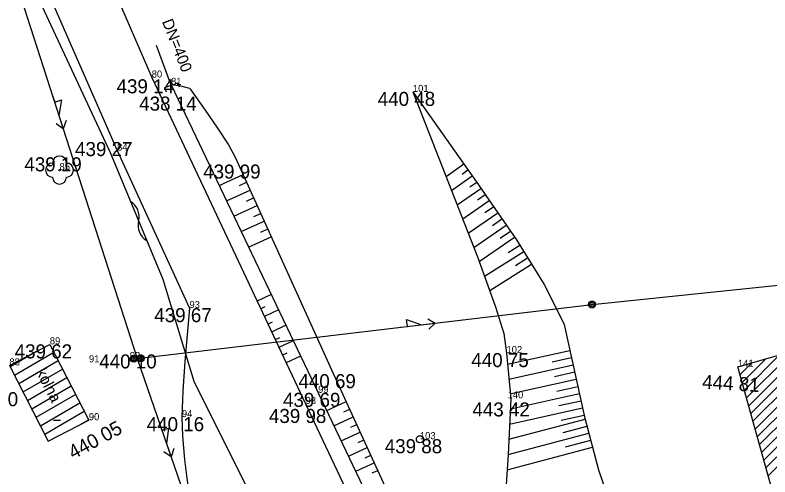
# Model space of a CAD drawing. Extents: x -559180 to -551373, y -1076947 to -1072071.
# Drawn here: x -553919.1 to -553865.3, y -1074327.6 to -1074294.7 of the extents above; entities that cross this region are included whole.
import ezdxf

# ---------------------------------------------------------------- set-up
doc = ezdxf.new("R2010")
doc.units = 0
for name, color, linetype in [('13_PLOTY', 7, 'Continuous'), ('14_BUDOVY', 7, 'Continuous'), ('17_KOMUNIKACE', 7, 'Continuous'), ('1_VODA_ZN', 7, 'Continuous'), ('20_EL_ZN', 7, 'Continuous'), ('26_SRAFY', 7, 'Continuous'), ('27_HRANA_PATA', 7, 'Continuous'), ('30_SDEL_ZN', 7, 'Continuous'), ('32', 7, 'Continuous'), ('34_ZELEN', 7, 'Continuous'), ('3_BODY', 7, 'Continuous'), ('40_KANAL_ZN', 7, 'Continuous'), ('47_ZN_STAV_OBJ$', 7, 'Continuous'), ('49_POPIS_KANAL', 7, 'Continuous'), ('52_POPIS_UCELOVY', 7, 'Continuous'), ('6_VYSKY', 7, 'Continuous'), ('NNnadzemní', 7, 'Continuous')]:
    doc.layers.add(name, color=color, linetype=linetype)

# ---------------------------------------------------------------- blocks, each defined once
blk = doc.blocks.new('POINT_DISPLAY')
blk.add_line((0, 0), (0, 0))
blk = doc.blocks.new('JS400')
at = {"layer": '49_POPIS_KANAL'}
blk.add_text('DN=400', height=0.8, rotation=0, dxfattribs=at).set_placement((0.698, -0.047))
blk = doc.blocks.new('STL')
at = {"layer": '34_ZELEN'}
blk.add_circle((0, 0), 0.05, dxfattribs=at)
for centre, start, end in [((0, 0.5), 0, 180), ((-0.5, 0), 90, 270), ((0.5, 0), 270, 90), ((0, -0.5), 180, 0)]:
    blk.add_arc(centre, 0.5, start, end, dxfattribs=at)
blk = doc.blocks.new('SV')
at = {"layer": '1_VODA_ZN'}
blk.add_circle((0, 0), 0.25, dxfattribs=at)
blk = doc.blocks.new('VYUST')
at = {"layer": '40_KANAL_ZN'}
for p, q in [((-0.35, 0.5), (0, 0.5)), ((0, 0.5), (0, -0.5)), ((0, 0), (3, 0.001)), ((-0.35, -0.5), (0, -0.5))]:
    blk.add_line(p, q, dxfattribs=at)
blk = doc.blocks.new('SLB')
at = {"layer": '20_EL_ZN'}
for radius in [0.25, 0.158, 0.05]:
    blk.add_circle((0, 0), radius, dxfattribs=at)
blk = doc.blocks.new('BD')
at = {"layer": '47_ZN_STAV_OBJ$'}
blk.add_line((-0.25, 0), (0.25, 0), dxfattribs=at)
blk = doc.blocks.new('ELNN')
at = {"layer": '20_EL_ZN'}
for p, q in [((0, 0), (0.5, 0)), ((0.5, 0), (0.5, 0.5)), ((0.5, 0.5), (1.5, 0)), ((1.5, 0), (2.5, 0))]:
    blk.add_line(p, q, dxfattribs=at)
blk.add_lwpolyline([(2, 0.375), (2.5, 0), (2, -0.375)], dxfattribs=at)
blk = doc.blocks.new('SDEP')
at = {"layer": '30_SDEL_ZN'}
for centre, radius, start, end in [((0.75, -1.001), 1.251, 53.1529, 126.8469), ((2.25, 1), 1.25, 233.13, 306.8698)]:
    blk.add_arc(centre, radius, start, end, dxfattribs=at)

msp = doc.modelspace()

# ---------------------------------------------------------------- linework, layer by layer
at = {"layer": '13_PLOTY'}
for p, q in [((-553917.33, -1074293.66), (-553912.3, -1074304.46)), ((-553912.3, -1074304.46), (-553908.54, -1074313.49)), ((-553908.54, -1074313.49), (-553907.79, -1074315.91)), ((-553907.79, -1074315.91), (-553906.33, -1074320.74)), ((-553906.33, -1074320.74), (-553902.12, -1074329.16))]:
    msp.add_line(p, q, dxfattribs=at)
at = {"layer": '14_BUDOVY'}
for p, q in [((-553867.56, -1074319.72), (-553846.84, -1074313.81)), ((-553919.47, -1074319.62), (-553916.59, -1074318.12)), ((-553916.59, -1074318.12), (-553913.81, -1074323.52)), ((-553919.47, -1074319.62), (-553916.697, -1074325.006)), ((-553859.96, -1074347.09), (-553867.56, -1074319.72)), ((-553916.697, -1074325.006), (-553913.81, -1074323.52))]:
    msp.add_line(p, q, dxfattribs=at)
at = {"layer": '17_KOMUNIKACE'}
for p, q in [((-553915.44, -1074284.96), (-553909.33, -1074299.13)), ((-553919.58, -1074286.49), (-553911.8, -1074304.33)), ((-553909.33, -1074299.13), (-553898.37, -1074322.36)), ((-553911.8, -1074304.33), (-553906.64, -1074315.54)), ((-553898.37, -1074322.36), (-553889.88, -1074340.27))]:
    msp.add_line(p, q, dxfattribs=at)
for points in [[(-553906.64, -1074315.54), (-553906.973, -1074319.336), (-553907.121, -1074321.448), (-553907.18, -1074323.3)], [(-553907.18, -1074323.3), (-553907.132, -1074324.658), (-553906.984, -1074326.327), (-553906.816, -1074327.636), (-553906.65, -1074328.8)]]:
    msp.add_lwpolyline(points, dxfattribs=at)
at = {"layer": '26_SRAFY'}
for p, q in [((-553888.359, -1074306.167), (-553887.097, -1074305.276)), ((-553904.528, -1074306.808), (-553902.82, -1074306.033)), ((-553887.205, -1074305.996), (-553886.793, -1074305.706)), ((-553903.078, -1074306.816), (-553902.569, -1074306.585)), ((-553887.962, -1074307.177), (-553886.489, -1074306.136)), ((-553886.654, -1074306.916), (-553886.173, -1074306.585)), ((-553904.004, -1074307.904), (-553902.318, -1074307.138)), ((-553887.566, -1074308.187), (-553885.873, -1074307.02)), ((-553902.57, -1074307.919), (-553902.067, -1074307.691)), ((-553886.117, -1074307.829), (-553885.573, -1074307.454)), ((-553903.48, -1074308.999), (-553901.816, -1074308.244)), ((-553887.17, -1074309.197), (-553885.273, -1074307.889)), ((-553886.773, -1074310.207), (-553884.674, -1074308.759)), ((-553885.581, -1074308.743), (-553884.974, -1074308.324)), ((-553902.061, -1074309.022), (-553901.565, -1074308.797)), ((-553885.044, -1074309.656), (-553884.374, -1074309.194)), ((-553902.956, -1074310.095), (-553901.314, -1074309.35)), ((-553886.377, -1074311.217), (-553884.074, -1074309.628)), ((-553901.552, -1074310.125), (-553901.063, -1074309.903)), ((-553884.508, -1074310.569), (-553883.774, -1074310.063)), ((-553902.432, -1074311.191), (-553900.812, -1074310.456)), ((-553885.989, -1074312.233), (-553883.474, -1074310.498)), ((-553883.925, -1074311.575), (-553883.108, -1074311.064)), ((-553885.618, -1074313.261), (-553882.825, -1074311.517)), ((-553883.413, -1074312.513), (-553882.543, -1074311.969)), ((-553885.248, -1074314.288), (-553882.26, -1074312.422)), ((-553900.815, -1074314.574), (-553901.82, -1074315.048)), ((-553901.259, -1074315.454), (-553901.561, -1074315.597)), ((-553900.292, -1074315.669), (-553901.302, -1074316.145)), ((-553900.739, -1074316.55), (-553901.043, -1074316.694)), ((-553899.768, -1074316.763), (-553900.784, -1074317.242)), ((-553900.22, -1074317.647), (-553900.526, -1074317.791)), ((-553899.245, -1074317.858), (-553900.267, -1074318.34)), ((-553899.701, -1074318.743), (-553900.008, -1074318.888)), ((-553898.722, -1074318.952), (-553899.749, -1074319.437)), ((-553883.973, -1074319.537), (-553879.53, -1074318.555)), ((-553880.785, -1074319.368), (-553879.417, -1074319.065)), ((-553883.873, -1074320.587), (-553879.304, -1074319.576)), ((-553880.628, -1074320.405), (-553879.191, -1074320.087)), ((-553883.718, -1074321.623), (-553879.078, -1074320.598)), ((-553880.471, -1074321.442), (-553878.965, -1074321.109)), ((-553883.772, -1074322.708), (-553878.852, -1074321.62)), ((-553896.863, -1074322.836), (-553895.472, -1074322.198)), ((-553880.314, -1074322.479), (-553878.739, -1074322.131)), ((-553895.636, -1074322.932), (-553895.222, -1074322.742)), ((-553883.827, -1074323.791), (-553878.626, -1074322.642)), ((-553896.344, -1074323.916), (-553894.972, -1074323.286)), ((-553880.158, -1074323.516), (-553878.513, -1074323.152)), ((-553895.131, -1074324.018), (-553894.722, -1074323.83)), ((-553883.881, -1074324.87), (-553878.443, -1074323.441)), ((-553895.826, -1074324.996), (-553894.473, -1074324.374)), ((-553880.018, -1074324.39), (-553878.312, -1074323.942)), ((-553894.626, -1074325.104), (-553894.223, -1074324.919)), ((-553883.935, -1074325.956), (-553878.18, -1074324.443)), ((-553895.308, -1074326.075), (-553893.973, -1074325.463)), ((-553884.006, -1074327.046), (-553877.916, -1074325.445)), ((-553879.835, -1074325.414), (-553878.048, -1074324.944)), ((-553894.121, -1074326.189), (-553893.723, -1074326.007)), ((-553894.79, -1074327.155), (-553893.474, -1074326.551)), ((-553893.616, -1074327.275), (-553893.224, -1074327.095))]:
    msp.add_line(p, q, dxfattribs=at)
at = {"layer": '27_HRANA_PATA'}
for p, q in [((-553907.95, -1074299.65), (-553897.47, -1074321.57)), ((-553903.38, -1074304.8), (-553896.37, -1074320.24)), ((-553896.37, -1074320.24), (-553888.38, -1074337.65)), ((-553897.47, -1074321.57), (-553889.28, -1074338.64))]:
    msp.add_line(p, q, dxfattribs=at)
for points in [[(-553906.62, -1074299.92), (-553907.247, -1074299.75), (-553907.95, -1074299.65)], [(-553906.62, -1074299.92), (-553905.521, -1074301.44), (-553904.653, -1074302.73), (-553903.86, -1074303.921), (-553903.38, -1074304.8)], [(-553890.72, -1074300.15), (-553886.116, -1074311.881), (-553884.828, -1074315.453), (-553884.233, -1074317.338), (-553884.05, -1074318.74)], [(-553890.72, -1074300.15), (-553886.215, -1074306.524), (-553883.341, -1074310.691), (-553881.358, -1074313.866), (-553880.565, -1074315.453), (-553879.94, -1074316.7)], [(-553879.94, -1074316.7), (-553878.483, -1074323.29), (-553877.492, -1074327.06), (-553876.46, -1074330.03)], [(-553884.05, -1074318.74), (-553883.737, -1074322.001), (-553883.936, -1074325.969), (-553884.332, -1074332.02), (-553885.767, -1074342.647)]]:
    msp.add_lwpolyline(points, dxfattribs=at)
at = {"layer": '32'}
for p, q in [((-553865.409, -1074327.468), (-553853.71, -1074315.77)), ((-553865.562, -1074326.915), (-553854.699, -1074316.052)), ((-553865.87, -1074325.808), (-553856.678, -1074316.616)), ((-553865.716, -1074326.361), (-553855.689, -1074316.334)), ((-553866.177, -1074324.701), (-553858.656, -1074317.18)), ((-553866.023, -1074325.254), (-553857.667, -1074316.898)), ((-553866.484, -1074323.594), (-553860.635, -1074317.745)), ((-553866.331, -1074324.147), (-553859.646, -1074317.463)), ((-553866.792, -1074322.487), (-553862.614, -1074318.309)), ((-553866.638, -1074323.041), (-553861.624, -1074318.027)), ((-553919.427, -1074319.704), (-553917.539, -1074318.614)), ((-553919.117, -1074320.305), (-553916.302, -1074318.68)), ((-553867.099, -1074321.38), (-553864.592, -1074318.873)), ((-553866.945, -1074321.934), (-553863.603, -1074318.591)), ((-553918.808, -1074320.906), (-553915.993, -1074319.28)), ((-553867.406, -1074320.273), (-553866.571, -1074319.438)), ((-553867.253, -1074320.827), (-553865.581, -1074319.156)), ((-553918.499, -1074321.507), (-553915.683, -1074319.881)), ((-553918.189, -1074322.107), (-553915.374, -1074320.482)), ((-553917.88, -1074322.708), (-553915.065, -1074321.083)), ((-553917.571, -1074323.309), (-553914.755, -1074321.684)), ((-553917.261, -1074323.91), (-553914.446, -1074322.285)), ((-553916.952, -1074324.511), (-553914.137, -1074322.885)), ((-553914.51, -1074323.88), (-553913.827, -1074323.486))]:
    msp.add_line(p, q, dxfattribs=at)
at = {"layer": 'NNnadzemní'}
for p, q in [((-553921.18, -1074285.56), (-553910.366, -1074319.129)), ((-553877.954, -1074315.287), (-553852.862, -1074312.69)), ((-553910.366, -1074319.129), (-553877.954, -1074315.287)), ((-553910.366, -1074319.129), (-553904.242, -1074336.908))]:
    msp.add_line(p, q, dxfattribs=at)

# ---------------------------------------------------------------- block references
at = {"layer": '1_VODA_ZN'}
for name, p in [('POINT_DISPLAY', (-553909.33, -1074299.13)), ('POINT_DISPLAY', (-553907.95, -1074299.65)), ('POINT_DISPLAY', (-553890.72, -1074300.15)), ('POINT_DISPLAY', (-553911.8, -1074304.33)), ('POINT_DISPLAY', (-553915.9, -1074305.72)), ('POINT_DISPLAY', (-553906.64, -1074315.54)), ('POINT_DISPLAY', (-553916.59, -1074318.12)), ('POINT_DISPLAY', (-553884.05, -1074318.74)), ('POINT_DISPLAY', (-553867.56, -1074319.72)), ('POINT_DISPLAY', (-553897.47, -1074321.57)), ('POINT_DISPLAY', (-553898.37, -1074322.36)), ('POINT_DISPLAY', (-553907.18, -1074323.3)), ('POINT_DISPLAY', (-553913.81, -1074323.52)), ('SV', (-553890.22, -1074324.87)), ('POINT_DISPLAY', (-553890.22, -1074324.87))]:
    msp.add_blockref(name, p, dxfattribs=at)
at = {"layer": '20_EL_ZN'}
for p, xscale, yscale, rotation in [((-553916.398, -1074300.404), 1.0000012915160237, 1.0000012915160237, -72.14409886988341), ((-553891.606, -1074316.905), 0.9999996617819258, 0.9999996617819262, 6.759964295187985), ((-553908.769, -1074323.767), 0.9999985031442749, 0.9999985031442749, -70.99351128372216)]:
    msp.add_blockref('ELNN', p, dxfattribs=dict(at, xscale=xscale, yscale=yscale, rotation=rotation))
at = {"layer": '20_EL_ZN', "rotation": 90}
for p in [(-553877.954, -1074315.287), (-553910.615, -1074319.144), (-553910.116, -1074319.114)]:
    msp.add_blockref('SLB', p, dxfattribs=at)
at = {"layer": '30_SDEL_ZN', "xscale": 0.9999989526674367, "yscale": 0.9999989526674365, "rotation": -67.39351634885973}
msp.add_blockref('SDEP', (-553910.843, -1074307.959), dxfattribs=at)
at = {"layer": '32'}
msp.add_blockref('POINT_DISPLAY', (-553867.56, -1074319.72), dxfattribs=at)
at = {"layer": '34_ZELEN'}
msp.add_blockref('STL', (-553915.9, -1074305.72), dxfattribs=at)
at = {"layer": '40_KANAL_ZN', "xscale": 1.000002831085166, "yscale": 1.0000028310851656, "rotation": 110.47335598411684}
msp.add_blockref('VYUST', (-553907.933, -1074299.669), dxfattribs=at)
at = {"layer": '47_ZN_STAV_OBJ$'}
msp.add_blockref('BD', (-553916.087, -1074323.524), dxfattribs=at)
at = {"layer": '49_POPIS_KANAL', "xscale": 1.000001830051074, "yscale": 1.0000018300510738, "rotation": -68.57899445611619}
msp.add_blockref('JS400', (-553908.819, -1074294.476), dxfattribs=at)

# ---------------------------------------------------------------- texts
at = {"layer": '3_BODY'}
for s, p in [('80', (-553909.33, -1074299.13)), ('81', (-553907.95, -1074299.65)), ('101', (-553890.72, -1074300.15)), ('84', (-553911.8, -1074304.33)), ('85', (-553915.9, -1074305.72)), ('93', (-553906.64, -1074315.54)), ('89', (-553916.59, -1074318.12)), ('102', (-553884.05, -1074318.74)), ('91', (-553913.8, -1074319.4)), ('92', (-553910.89, -1074319.16)), ('88', (-553919.47, -1074319.62)), ('141', (-553867.56, -1074319.72)), ('99', (-553897.47, -1074321.57)), ('140', (-553883.97, -1074321.96)), ('98', (-553898.37, -1074322.36)), ('90', (-553913.81, -1074323.52)), ('94', (-553907.18, -1074323.3)), ('103', (-553890.22, -1074324.87))]:
    msp.add_text(s, height=0.5, dxfattribs=at).set_placement(p)
at = {"layer": '52_POPIS_UCELOVY'}
msp.add_text('kolna', height=0.8, rotation=297.2418, dxfattribs=at).set_placement((-553917.608, -1074320.069))
at = {"layer": '6_VYSKY'}
for s, p in [('439 14', (-553911.835, -1074300.253)), ('440 48', (-553893.225, -1074301.15)), ('438 14', (-553910.224, -1074301.485)), ('439 27', (-553914.792, -1074304.721)), ('439 19', (-553918.405, -1074305.806)), ('439 99', (-553905.662, -1074306.32)), ('439 67', (-553909.145, -1074316.54)), ('439 62', (-553919.095, -1074319.12)), ('440 10', (-553913.068, -1074319.833)), ('440 75', (-553886.555, -1074319.74)), ('440 69', (-553898.875, -1074321.24)), ('439 60', (-553922.939, -1074322.524)), ('439 69', (-553899.975, -1074322.57)), ('443 42', (-553886.477, -1074323.252)), ('439 98', (-553900.977, -1074323.717)), ('440 16', (-553909.685, -1074324.3)), ('439 88', (-553892.725, -1074325.87))]:
    msp.add_text(s, height=1, dxfattribs=at).set_placement(p)
for s, rotation, p in [('444 81', 356.5764, (-553870.124, -1074321.273)), ('440 05', 28.3846, (-553914.931, -1074326.33))]:
    msp.add_text(s, height=1, rotation=rotation, dxfattribs=at).set_placement(p)

doc.saveas('drawing.dxf')
